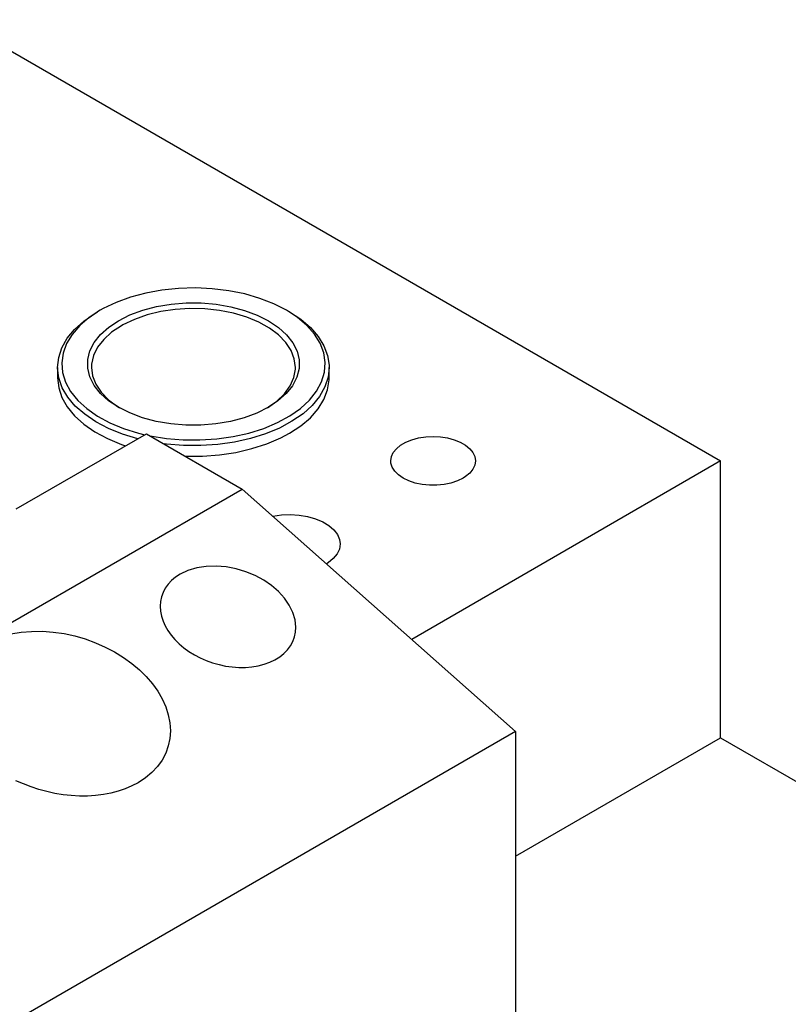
# Model space of a CAD drawing. Header units: inches. Extents: x 3 to 289, y 4 to 291.
# Tile 491 of 634: x 93.16 to 96, y 270.19 to 273.82. Entities that reach past the tile are written whole.
import ezdxf

# ---------------------------------------------------------------- set-up
doc = ezdxf.new("R2010")
doc.units = ezdxf.units.IN
doc.header["$LTSCALE"] = 0.5
doc.header["$MEASUREMENT"] = 0
doc.layers.add('STR_INS', color=8, linetype='Continuous')

msp = doc.modelspace()

# ---------------------------------------------------------------- linework, layer by layer
at = {"layer": 'STR_INS', "color": 132, "linetype": 'Continuous'}
for p, q in [((92.9291, 273.8206), (95.7468, 272.1938)), ((93.3015, 272.5), (93.3055, 272.4635)), ((94.3029, 272.4922), (94.3031, 272.5)), ((93.3055, 272.4635), (93.3174, 272.4277)), ((94.2972, 272.4558), (94.3029, 272.4922)), ((93.3174, 272.4277), (93.3371, 272.3929)), ((94.2836, 272.4201), (94.2972, 272.4558)), ((93.3371, 272.3929), (93.3641, 272.3599)), ((94.2338, 272.3532), (94.2624, 272.3857)), ((94.2624, 272.3857), (94.2836, 272.4201)), ((93.3641, 272.3599), (93.3982, 272.3292)), ((94.1983, 272.3229), (94.2338, 272.3532)), ((93.3982, 272.3292), (93.4387, 272.3011)), ((94.1564, 272.2955), (94.1983, 272.3229)), ((93.4387, 272.3011), (93.4851, 272.2762)), ((93.4851, 272.2762), (93.5365, 272.2549)), ((94.0731, 272.2568), (94.1241, 272.2784)), ((94.1241, 272.2784), (94.1564, 272.2955)), ((94.6081, 272.2719), (94.6327, 272.2786)), ((94.6327, 272.2786), (94.659, 272.2826)), ((94.659, 272.2826), (94.6862, 272.284)), ((94.6862, 272.284), (94.7133, 272.2826)), ((94.7133, 272.2826), (94.7396, 272.2786)), ((94.7396, 272.2786), (94.7643, 272.2719)), ((93.5365, 272.2549), (93.5522, 272.2495)), ((94.0178, 272.239), (94.0731, 272.2568)), ((94.5509, 272.2389), (94.5665, 272.2518)), ((94.5665, 272.2518), (94.5857, 272.2629)), ((94.5857, 272.2629), (94.6081, 272.2719)), ((94.7643, 272.2719), (94.7866, 272.2629)), ((94.7866, 272.2629), (94.8059, 272.2518)), ((94.8059, 272.2518), (94.8215, 272.2389)), ((93.7719, 272.2114), (93.8352, 272.2115)), ((93.8352, 272.2115), (93.8979, 272.2162)), ((93.8979, 272.2162), (93.9591, 272.2254)), ((93.9591, 272.2254), (94.0178, 272.239)), ((94.5299, 272.1938), (94.5323, 272.2095)), ((94.5323, 272.2095), (94.5393, 272.2247)), ((94.5393, 272.2247), (94.5509, 272.2389)), ((94.8215, 272.2389), (94.833, 272.2247)), ((94.833, 272.2247), (94.8401, 272.2095)), ((94.8401, 272.2095), (94.8424, 272.1938)), ((94.5305, 272.1859), (94.5299, 272.1938)), ((94.5353, 272.1705), (94.5305, 272.1859)), ((94.5446, 272.1557), (94.5353, 272.1705)), ((95.7468, 272.1938), (94.6072, 271.5358)), ((94.8401, 272.1781), (94.833, 272.1629)), ((94.8424, 272.1938), (94.8401, 272.1781)), ((95.7468, 271.1732), (95.7468, 272.1938)), ((94.5582, 272.1421), (94.5446, 272.1557)), ((94.5757, 272.13), (94.5582, 272.1421)), ((94.8059, 272.1358), (94.7967, 272.13)), ((94.8215, 272.1487), (94.8059, 272.1358)), ((94.833, 272.1629), (94.8215, 272.1487)), ((94.5966, 272.1199), (94.5757, 272.13)), ((94.6201, 272.112), (94.5966, 272.1199)), ((94.6457, 272.1067), (94.6201, 272.112)), ((94.6726, 272.1039), (94.6457, 272.1067)), ((94.6998, 272.1039), (94.6726, 272.1039)), ((94.7266, 272.1067), (94.6998, 272.1039)), ((94.7522, 272.112), (94.7266, 272.1067)), ((94.7758, 272.1199), (94.7522, 272.112)), ((94.7967, 272.13), (94.7758, 272.1199)), ((94.095, 271.99), (94.1268, 271.9946)), ((94.1268, 271.9946), (94.1594, 271.9959)), ((94.1594, 271.9959), (94.1919, 271.9939)), ((94.1919, 271.9939), (94.2233, 271.9886)), ((94.2233, 271.9886), (94.2526, 271.9803)), ((94.2526, 271.9803), (94.279, 271.9692)), ((94.279, 271.9692), (94.3017, 271.9556)), ((94.3017, 271.9556), (94.32, 271.94)), ((94.32, 271.94), (94.3332, 271.9227)), ((94.3332, 271.9227), (94.3411, 271.9044)), ((94.3433, 271.8876), (94.3405, 271.8688)), ((94.3411, 271.9044), (94.3433, 271.8876)), ((94.332, 271.8506), (94.3182, 271.8335)), ((94.3405, 271.8688), (94.332, 271.8506)), ((94.2995, 271.818), (94.2934, 271.8141)), ((94.3182, 271.8335), (94.2995, 271.818)), ((94.9902, 270.7364), (95.7468, 271.1732))]:
    msp.add_line(p, q, dxfattribs=at)
at = {"layer": 'STR_INS', "color": 9, "linetype": 'Continuous'}
for p, q in [((93.6862, 272.8234), (93.6268, 272.8126)), ((93.7475, 272.8297), (93.6862, 272.8234)), ((93.8097, 272.8315), (93.7475, 272.8297)), ((93.8719, 272.8286), (93.8097, 272.8315)), ((93.9328, 272.8212), (93.8719, 272.8286)), ((93.9917, 272.8093), (93.9328, 272.8212)), ((93.5702, 272.7974), (93.5175, 272.7783)), ((93.6268, 272.8126), (93.5702, 272.7974)), ((94.0474, 272.7932), (93.9917, 272.8093)), ((94.099, 272.7731), (94.0474, 272.7932)), ((93.4588, 272.7494), (93.4176, 272.7223)), ((93.4588, 272.7493), (93.4482, 272.7432)), ((93.4695, 272.7553), (93.4588, 272.7494)), ((93.5175, 272.7783), (93.4695, 272.7553)), ((93.5681, 272.7318), (93.6151, 272.7492)), ((93.6151, 272.7492), (93.666, 272.7626)), ((93.666, 272.7626), (93.7196, 272.7717)), ((93.735, 272.7523), (93.6819, 272.7444)), ((93.7196, 272.7717), (93.7749, 272.7762)), ((93.7895, 272.7557), (93.735, 272.7523)), ((93.7749, 272.7762), (93.8308, 272.7762)), ((93.8443, 272.7545), (93.7895, 272.7557)), ((93.8308, 272.7762), (93.8861, 272.7715)), ((93.8981, 272.7487), (93.8443, 272.7545)), ((93.8861, 272.7715), (93.9397, 272.7624)), ((93.95, 272.7384), (93.8981, 272.7487)), ((93.9397, 272.7624), (93.9905, 272.7489)), ((93.9905, 272.7489), (94.0375, 272.7314)), ((94.1458, 272.7493), (94.099, 272.7731)), ((94.1564, 272.7432), (94.1458, 272.7493)), ((94.1859, 272.7231), (94.1458, 272.7493)), ((93.4176, 272.7223), (93.3828, 272.6925)), ((93.3982, 272.7096), (93.4387, 272.7376)), ((93.4387, 272.7376), (93.4482, 272.7432)), ((93.5258, 272.7106), (93.5681, 272.7318)), ((93.5845, 272.7157), (93.5423, 272.6956)), ((93.6314, 272.7321), (93.5845, 272.7157)), ((93.6819, 272.7444), (93.6314, 272.7321)), ((93.9987, 272.7239), (93.95, 272.7384)), ((94.0432, 272.7054), (93.9987, 272.7239)), ((94.0375, 272.7314), (94.0796, 272.7102)), ((94.1564, 272.7432), (94.1983, 272.7158)), ((94.2209, 272.6934), (94.1859, 272.7231)), ((94.1983, 272.7158), (94.2338, 272.6856)), ((93.3371, 272.6458), (93.3641, 272.6788)), ((93.3828, 272.6925), (93.3549, 272.6603)), ((93.3641, 272.6788), (93.3982, 272.7096)), ((93.4596, 272.6597), (93.4899, 272.6868)), ((93.4899, 272.6868), (93.5258, 272.7106)), ((93.5364, 272.6923), (93.5006, 272.6683)), ((93.5423, 272.6956), (93.5364, 272.6923)), ((94.0826, 272.6835), (94.0432, 272.7054)), ((94.0796, 272.7102), (94.1161, 272.6857)), ((94.1161, 272.6584), (94.0826, 272.6835)), ((94.1161, 272.6857), (94.1461, 272.6585)), ((94.249, 272.6613), (94.2209, 272.6934)), ((94.2338, 272.6856), (94.2624, 272.653)), ((93.3174, 272.6111), (93.3371, 272.6458)), ((93.3549, 272.6603), (93.3343, 272.6264)), ((93.4362, 272.6304), (93.4596, 272.6597)), ((93.4712, 272.6416), (93.4488, 272.6127)), ((93.5006, 272.6683), (93.4712, 272.6416)), ((94.1428, 272.6308), (94.1161, 272.6584)), ((94.1461, 272.6585), (94.1692, 272.6291)), ((94.2698, 272.6274), (94.249, 272.6613)), ((94.2624, 272.653), (94.2836, 272.6186)), ((93.3055, 272.5752), (93.3174, 272.6111)), ((93.3343, 272.6264), (93.3215, 272.5912)), ((93.4204, 272.5994), (93.4362, 272.6304)), ((93.4488, 272.6127), (93.4339, 272.5823)), ((94.1624, 272.6012), (94.1428, 272.6308)), ((94.1692, 272.6291), (94.1847, 272.5981)), ((94.2829, 272.5922), (94.2698, 272.6274)), ((94.2836, 272.6186), (94.2972, 272.5829)), ((93.3015, 272.5388), (93.3055, 272.5752)), ((93.3215, 272.5912), (93.3165, 272.5553)), ((93.4123, 272.5675), (93.4204, 272.5994)), ((93.4123, 272.5352), (93.4123, 272.5675)), ((93.4339, 272.5823), (93.4269, 272.5509)), ((94.1743, 272.5703), (94.1624, 272.6012)), ((94.1783, 272.5388), (94.1743, 272.5703)), ((94.1847, 272.5981), (94.1924, 272.5661)), ((94.1924, 272.5661), (94.1922, 272.5339)), ((94.288, 272.5563), (94.2829, 272.5922)), ((94.2972, 272.5829), (94.3029, 272.5466)), ((93.3015, 272.5388), (93.3015, 272.5)), ((93.3015, 272.5359), (93.3015, 272.5388)), ((93.3061, 272.4995), (93.3015, 272.5359)), ((93.3165, 272.5553), (93.3196, 272.5194)), ((93.4201, 272.5033), (93.4123, 272.5352)), ((93.4269, 272.5509), (93.4263, 272.5388)), ((93.4263, 272.5388), (93.4303, 272.5072)), ((94.1726, 272.501), (94.1781, 272.5325)), ((94.1781, 272.5325), (94.1783, 272.5388)), ((94.1922, 272.5339), (94.1839, 272.502)), ((94.2852, 272.5204), (94.288, 272.5563)), ((94.3031, 272.5388), (94.2991, 272.5023)), ((94.3029, 272.5466), (94.3031, 272.5388)), ((94.3031, 272.5), (94.3031, 272.5388)), ((93.3187, 272.4637), (93.3061, 272.4995)), ((93.3196, 272.5194), (93.3306, 272.484)), ((93.4358, 272.4723), (93.4201, 272.5033)), ((93.4303, 272.5072), (93.4422, 272.4763)), ((94.1591, 272.4703), (94.1726, 272.501)), ((94.1839, 272.502), (94.1679, 272.471)), ((94.2745, 272.485), (94.2852, 272.5204)), ((94.2991, 272.5023), (94.2872, 272.4664)), ((93.3389, 272.4291), (93.3187, 272.4637)), ((93.3306, 272.484), (93.3493, 272.4497)), ((93.459, 272.4429), (93.4358, 272.4723)), ((93.4422, 272.4763), (93.4617, 272.4468)), ((94.1381, 272.4411), (94.1591, 272.4703)), ((94.1679, 272.471), (94.1444, 272.4418)), ((94.2559, 272.4506), (94.2745, 272.485)), ((94.2872, 272.4664), (94.2675, 272.4317)), ((93.3666, 272.3962), (93.3389, 272.4291)), ((93.3493, 272.4497), (93.3755, 272.417)), ((93.4892, 272.4158), (93.459, 272.4429)), ((93.4617, 272.4468), (93.4885, 272.4192)), ((94.11, 272.414), (94.1381, 272.4411)), ((94.1444, 272.4418), (94.114, 272.4147)), ((94.2299, 272.4179), (94.2559, 272.4506)), ((94.2675, 272.4317), (94.2404, 272.3987)), ((93.4012, 272.3656), (93.3666, 272.3962)), ((93.3755, 272.417), (93.4087, 272.3866)), ((93.4087, 272.3866), (93.4484, 272.3589)), ((93.4885, 272.4192), (93.522, 272.3941)), ((93.5258, 272.3914), (93.4892, 272.4158)), ((93.522, 272.3941), (93.5293, 272.3895)), ((93.5671, 272.3707), (93.5258, 272.3914)), ((94.0788, 272.3914), (94.0365, 272.3703)), ((94.0753, 272.3895), (94.11, 272.414)), ((94.114, 272.4147), (94.0788, 272.3914)), ((94.1574, 272.3596), (94.1969, 272.3874)), ((94.1969, 272.3874), (94.2299, 272.4179)), ((94.2404, 272.3987), (94.2064, 272.3679)), ((93.4422, 272.3378), (93.4012, 272.3656)), ((93.4484, 272.3589), (93.4939, 272.3343)), ((93.6141, 272.3531), (93.5671, 272.3707)), ((93.6649, 272.3397), (93.6141, 272.3531)), ((93.9895, 272.3528), (93.9386, 272.3394)), ((94.0365, 272.3703), (93.9895, 272.3528)), ((94.112, 272.3349), (94.1574, 272.3596)), ((94.2064, 272.3679), (94.1658, 272.3399)), ((93.4889, 272.3132), (93.4422, 272.3378)), ((93.5407, 272.2922), (93.4889, 272.3132)), ((93.4939, 272.3343), (93.5445, 272.3133)), ((93.5445, 272.3133), (93.5993, 272.2962)), ((93.7185, 272.3305), (93.6649, 272.3397)), ((93.7738, 272.3259), (93.7185, 272.3305)), ((93.8297, 272.3258), (93.7738, 272.3259)), ((93.885, 272.3304), (93.8297, 272.3258)), ((93.9386, 272.3394), (93.885, 272.3304)), ((94.0069, 272.2966), (94.0616, 272.3138)), ((94.0616, 272.3138), (94.112, 272.3349)), ((94.1195, 272.315), (94.0681, 272.2937)), ((94.1658, 272.3399), (94.1195, 272.315)), ((93.1488, 272.0166), (93.6291, 272.2938)), ((93.5966, 272.2751), (93.5407, 272.2922)), ((93.5993, 272.2962), (93.623, 272.2903)), ((93.6291, 272.2938), (93.9826, 272.0897)), ((93.6424, 272.2862), (93.7024, 272.2765)), ((93.7024, 272.2765), (93.7641, 272.2714)), ((93.8883, 272.275), (93.9488, 272.2836)), ((93.9488, 272.2836), (94.0069, 272.2966)), ((94.0125, 272.2763), (93.9535, 272.2631)), ((94.0681, 272.2937), (94.0125, 272.2763)), ((93.7033, 272.2553), (93.6938, 272.2565)), ((93.766, 272.2504), (93.7033, 272.2553)), ((93.7641, 272.2714), (93.8264, 272.2709)), ((93.8293, 272.25), (93.766, 272.2504)), ((93.8264, 272.2709), (93.8883, 272.275)), ((93.8921, 272.2543), (93.8293, 272.25)), ((93.9535, 272.2631), (93.8921, 272.2543)), ((91.1542, 270.4567), (93.9826, 272.0897)), ((93.9826, 272.0897), (94.9902, 271.1962)), ((93.8493, 271.8049), (93.8144, 271.7994)), ((93.8858, 271.8061), (93.8493, 271.8049)), ((93.923, 271.8031), (93.8858, 271.8061)), ((93.7528, 271.7759), (93.7361, 271.765)), ((93.7819, 271.7896), (93.7528, 271.7759)), ((93.8144, 271.7994), (93.7819, 271.7896)), ((93.9599, 271.7961), (93.923, 271.8031)), ((93.9958, 271.7853), (93.9599, 271.7961)), ((94.03, 271.7712), (93.9958, 271.7853)), ((94.0618, 271.754), (94.03, 271.7712)), ((93.7087, 271.7391), (93.6983, 271.7243)), ((93.7214, 271.7527), (93.7087, 271.7391)), ((93.7361, 271.765), (93.7214, 271.7527)), ((94.0908, 271.734), (94.0618, 271.754)), ((94.1165, 271.7118), (94.0908, 271.734)), ((93.6901, 271.7087), (93.6842, 271.6922)), ((93.6983, 271.7243), (93.6901, 271.7087)), ((94.1383, 271.6876), (94.1165, 271.7118)), ((93.6807, 271.6752), (93.6796, 271.6578)), ((93.6842, 271.6922), (93.6807, 271.6752)), ((94.1559, 271.6619), (94.1383, 271.6876)), ((94.1689, 271.6351), (94.1559, 271.6619)), ((93.6796, 271.6578), (93.6808, 271.6397)), ((93.6808, 271.6397), (93.6843, 271.6216)), ((94.1769, 271.6078), (94.1689, 271.6351)), ((93.6843, 271.6216), (93.6901, 271.6035)), ((93.6901, 271.6035), (93.6981, 271.5857)), ((93.6981, 271.5857), (93.7082, 271.5683)), ((94.1796, 271.5804), (94.1769, 271.6078)), ((93.1293, 271.556), (93.1668, 271.5623)), ((93.1668, 271.5623), (93.2055, 271.5654)), ((93.2055, 271.5654), (93.2451, 271.5655)), ((93.2451, 271.5655), (93.285, 271.5627)), ((93.285, 271.5627), (93.3249, 271.5569)), ((93.3249, 271.5569), (93.3644, 271.5484)), ((93.7082, 271.5683), (93.7203, 271.5514)), ((93.7203, 271.5514), (93.7342, 271.5351)), ((94.1747, 271.5452), (94.1784, 271.5626)), ((94.1784, 271.5626), (94.1796, 271.5804)), ((93.3644, 271.5484), (93.4032, 271.5372)), ((93.4032, 271.5372), (93.4409, 271.5235)), ((93.4409, 271.5235), (93.4771, 271.5075)), ((93.7342, 271.5351), (93.7499, 271.5197)), ((93.7499, 271.5197), (93.7671, 271.5051)), ((94.16, 271.5125), (94.1686, 271.5285)), ((94.1686, 271.5285), (94.1747, 271.5452)), ((93.4771, 271.5075), (93.5117, 271.4893)), ((93.5117, 271.4893), (93.5444, 271.4691)), ((93.7671, 271.5051), (93.7859, 271.4916)), ((93.7859, 271.4916), (93.806, 271.4792)), ((93.806, 271.4792), (93.8272, 271.468)), ((94.1205, 271.4714), (94.1359, 271.4838)), ((94.1359, 271.4838), (94.1491, 271.4976)), ((94.1491, 271.4976), (94.16, 271.5125)), ((93.5444, 271.4691), (93.5748, 271.4471)), ((93.5748, 271.4471), (93.6029, 271.4235)), ((93.8272, 271.468), (93.8496, 271.4581)), ((93.8496, 271.4581), (93.8727, 271.4497)), ((93.8727, 271.4497), (93.8966, 271.4428)), ((93.8966, 271.4428), (93.9209, 271.4376)), ((94.0413, 271.4381), (94.0633, 271.4438)), ((94.0633, 271.4438), (94.084, 271.4513)), ((94.084, 271.4513), (94.1031, 271.4606)), ((94.1031, 271.4606), (94.1205, 271.4714)), ((93.6029, 271.4235), (93.6283, 271.3984)), ((93.9209, 271.4376), (93.9455, 271.434)), ((93.9455, 271.434), (93.9701, 271.4323)), ((93.9701, 271.4323), (93.9944, 271.4323)), ((93.9944, 271.4323), (94.0182, 271.4343)), ((94.0182, 271.4343), (94.0413, 271.4381)), ((93.6283, 271.3984), (93.6509, 271.372)), ((93.6509, 271.372), (93.6705, 271.3445)), ((93.6705, 271.3445), (93.6869, 271.3162)), ((93.6869, 271.3162), (93.6999, 271.2873)), ((93.6999, 271.2873), (93.7094, 271.2579)), ((93.7094, 271.2579), (93.7152, 271.2284)), ((93.7152, 271.2284), (93.7171, 271.1991)), ((94.9902, 271.1962), (92.1618, 269.5632)), ((93.7171, 271.1991), (93.7152, 271.1707)), ((94.9902, 271.1962), (94.9902, 268.7523)), ((93.7152, 271.1707), (93.7095, 271.1431)), ((95.7468, 271.1732), (97.4792, 270.173)), ((93.7, 271.1164), (93.6867, 271.0909)), ((93.7095, 271.1431), (93.7, 271.1164)), ((93.6867, 271.0909), (93.6697, 271.067)), ((93.6491, 271.0449), (93.6252, 271.0249)), ((93.6697, 271.067), (93.6491, 271.0449)), ((93.1751, 271.0026), (93.1477, 271.0148)), ((93.5981, 271.0072), (93.5752, 270.9952)), ((93.6252, 271.0249), (93.5981, 271.0072)), ((93.2033, 270.9918), (93.1751, 271.0026)), ((93.2321, 270.9823), (93.2033, 270.9918)), ((93.2616, 270.9743), (93.2321, 270.9823)), ((93.2915, 270.9679), (93.2616, 270.9743)), ((93.498, 270.969), (93.4701, 270.9637)), ((93.525, 270.9761), (93.498, 270.969)), ((93.5508, 270.9848), (93.525, 270.9761)), ((93.5752, 270.9952), (93.5508, 270.9848)), ((93.3216, 270.963), (93.2915, 270.9679)), ((93.3518, 270.9597), (93.3216, 270.963)), ((93.3819, 270.9581), (93.3518, 270.9597)), ((93.4118, 270.9582), (93.3819, 270.9581)), ((93.4412, 270.9601), (93.4118, 270.9582)), ((93.4701, 270.9637), (93.4412, 270.9601))]:
    msp.add_line(p, q, dxfattribs=at)

doc.saveas('drawing.dxf')
